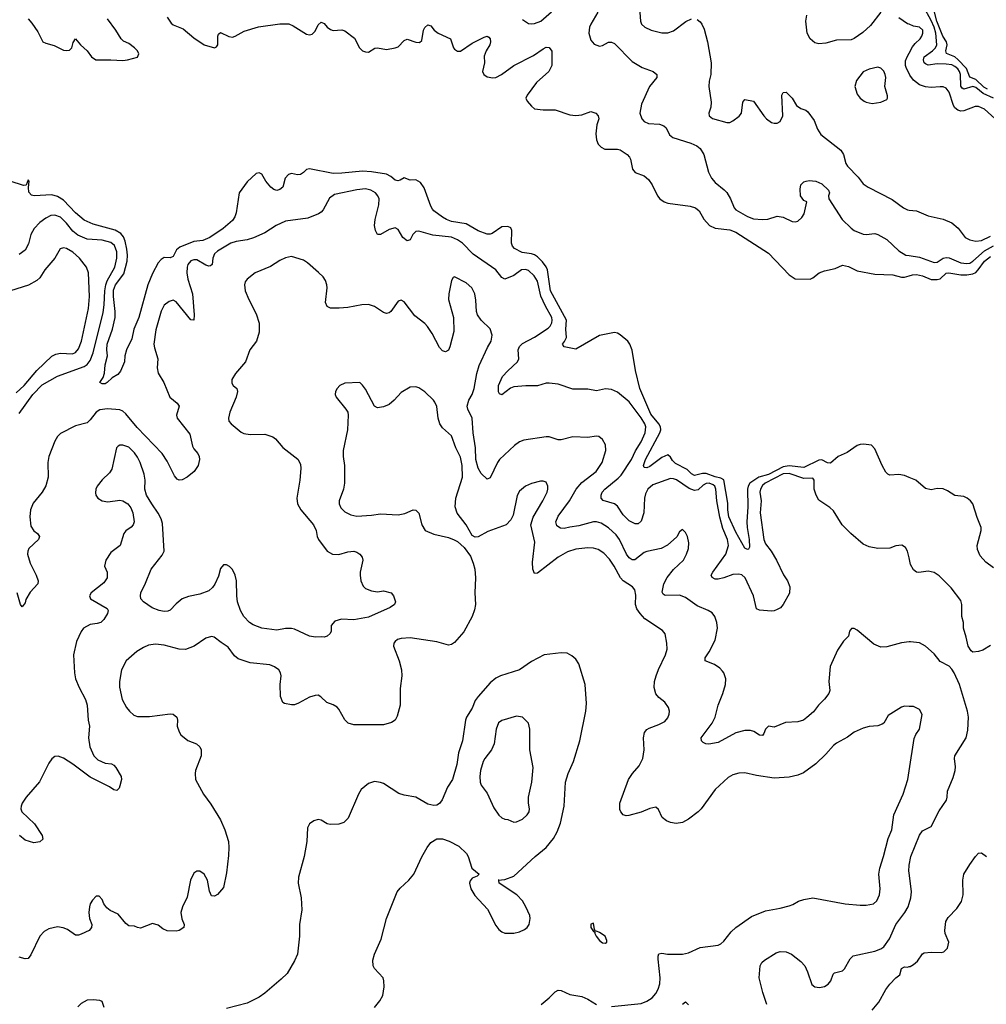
# Model space of a CAD drawing. Header units: inches. Extents: x 1771504 to 1971212, y 471788 to 643615.
# Tile 560 of 587: x 1903994 to 1910522, y 561391 to 568040. Entities that reach past the tile are written whole.
import ezdxf

# ---------------------------------------------------------------- set-up
doc = ezdxf.new("R2010")
doc.units = ezdxf.units.IN
doc.header["$MEASUREMENT"] = 0
doc.layers.add('B9506', color=7, linetype='Continuous')
doc.layers.add('B9516', color=7, linetype='Continuous')

msp = doc.modelspace()

# ---------------------------------------------------------------- linework, layer by layer
at = {"layer": 'B9506', "color": 5}
for points, elevation in [([(1908177, 568150), (1908185.5, 568030), (1908194, 568010), (1908216, 567990), (1908258, 567970), (1908330, 567950.5), (1908350, 567950.4), (1908370, 567950.5), (1908410, 567964.4), (1908492.3, 568027.7), (1908530, 568044.9)], 360), ([(1904990, 568057.1), (1905017.1, 568017.1), (1905030, 568006.3), (1905097.4, 567977.4), (1905170, 567916.9), (1905240.3, 567870), (1905309.8, 567850.2), (1905323.3, 567856.7), (1905332.1, 567870), (1905331.2, 567930), (1905337.5, 567942.5), (1905350, 567953.1), (1905405.8, 567925.8), (1905430, 567922.8), (1905450, 567928.1), (1905510, 567962.3), (1905607.1, 567992.9), (1905750, 568013.3), (1905811.4, 568011.4), (1905839.6, 567999.6), (1905930, 567943.5), (1905950, 567939), (1905970, 567942), (1905990, 567962), (1906010, 568005.7), (1906030, 568023.6), (1906050, 568014), (1906070.6, 567990.6), (1906093.4, 567973.4), (1906110, 567968.3), (1906170, 567972.8), (1906190, 567965), (1906255.5, 567915.5), (1906289.4, 567849.4), (1906310, 567830.2), (1906330, 567822.7), (1906350, 567822), (1906392.1, 567847.9), (1906410, 567850.2), (1906470, 567837.8), (1906530.6, 567849.4), (1906550, 567857.7), (1906590, 567900.2), (1906610, 567908.3), (1906670, 567887.5), (1906693.8, 567886.2), (1906710, 567900.7), (1906721.4, 567970), (1906730, 567987.2), (1906750, 568006), (1906770, 567999.5), (1906792.8, 567970), (1906819.5, 567950), (1906902.3, 567910), (1906923.5, 567850), (1906930, 567840.2), (1906950, 567826.8), (1906970, 567827.7), (1907050, 567881.3), (1907130, 567922.4), (1907150, 567928.8), (1907162.9, 567922.9), (1907171.1, 567911.1), (1907173.8, 567890), (1907169.1, 567870), (1907144.5, 567830), (1907130, 567793.2), (1907132, 567750), (1907119.1, 567690), (1907127.5, 567670), (1907150, 567654), (1907190, 567646.7), (1907210, 567650.2), (1907248, 567670), (1907330, 567731), (1907462.7, 567797.3), (1907530, 567843.7), (1907550, 567854.4), (1907570, 567853.4), (1907588.5, 567828.5), (1907586.5, 567730), (1907567.6, 567690), (1907483.8, 567616.2), (1907421.3, 567530), (1907412.7, 567510), (1907421.3, 567490), (1907450, 567456.4), (1907470, 567438.4), (1907530, 567430.5), (1907610, 567430.4), (1907710, 567398), (1907750, 567392.7), (1907790, 567398.7), (1907850, 567419.8), (1907883.6, 567410), (1907900.6, 567390), (1907904.2, 567370), (1907892.3, 567330), (1907885.8, 567270), (1907888.3, 567228.3), (1907900.2, 567200.2), (1907920.2, 567180.2), (1907946.3, 567166.3), (1908030, 567166.2), (1908050, 567161.2), (1908095.8, 567130), (1908112.8, 567112.8), (1908118.8, 567098.8), (1908131.8, 567030), (1908150, 567008.9), (1908210, 566984.9), (1908240.2, 566960.2), (1908265.4, 566925.4), (1908302, 566850), (1908316.9, 566830), (1908345.7, 566810), (1908370, 566800.2), (1908522, 566782), (1908557.6, 566770), (1908581.8, 566750), (1908613.4, 566693.4), (1908653.1, 566650), (1908690, 566632.6), (1908790, 566622.1), (1908830, 566605), (1909050, 566462.8), (1909190, 566316.4), (1909230, 566290.5), (1909331.1, 566288.9), (1909350, 566296.4), (1909393.2, 566330), (1909430, 566343.7), (1909501.1, 566358.9), (1909550, 566383.1), (1909590, 566374.6), (1909650, 566344.9), (1909770, 566322.6), (1909890, 566316.2), (1909950, 566302.1), (1909970, 566302), (1910000, 566310)], 320), ([(1907390, 568040.9), (1907430, 568014.7), (1907450, 568012.2), (1907470, 568014.3), (1907512.9, 568030), (1907585.7, 568094.3)], 340), ([(1907898.3, 568090), (1907850.5, 568010.5), (1907842.9, 567990), (1907837.2, 567950), (1907850, 567902), (1907874.4, 567874.4), (1907910, 567862), (1907930, 567867), (1907970, 567887.7), (1907990, 567888), (1908010, 567879.6), (1908130, 567757.3), (1908197.4, 567717.4), (1908273, 567690), (1908296.4, 567670), (1908297.6, 567650), (1908246.5, 567590), (1908192.2, 567470), (1908181.6, 567410), (1908195.5, 567370), (1908211.8, 567351.8), (1908239.6, 567339.6), (1908313.8, 567333.8), (1908343.6, 567323.6), (1908359.3, 567310), (1908383, 567263), (1908404.7, 567244.7), (1908526.1, 567206.1), (1908567.3, 567187.3), (1908590, 567170.3), (1908614.3, 567130), (1908646.3, 567010), (1908666.5, 566970), (1908690, 566940.9), (1908752, 566892), (1908770, 566872.4), (1908794.6, 566830), (1908818, 566770), (1908830, 566755.8), (1908910, 566710.2), (1908950, 566695), (1909009.8, 566690.2), (1909046.2, 566693.8), (1909110, 566714), (1909150, 566705.7), (1909210, 566678), (1909230, 566674.9), (1909250, 566680.4), (1909275.8, 566704.2), (1909291.1, 566728.9), (1909309.3, 566809.3), (1909290, 566819.5), (1909267.8, 566850), (1909264.4, 566895.6), (1909270, 566924.7), (1909290, 566944.7), (1909306, 566950), (1909326.3, 566953.7), (1909370, 566950.3), (1909410, 566931.7), (1909455.8, 566890), (1909463, 566870), (1909457.1, 566850), (1909459.3, 566830), (1909548.3, 566690), (1909610, 566631.4), (1909630, 566616.9), (1909690, 566591.8), (1909710, 566588.8), (1909770, 566596.9), (1909790, 566590.3), (1909850, 566556.5), (1909930, 566478.6), (1909978, 566450), (1910000, 566446.7)], 340), ([(1909808.7, 568090), (1909739.1, 568000.9), (1909686.8, 567953.2), (1909630, 567912.9), (1909610, 567903.9), (1909510, 567901.5), (1909437.3, 567882.7), (1909390, 567876.2), (1909363.6, 567883.6), (1909332.8, 567910), (1909312.7, 567950), (1909302.5, 568030), (1909309.2, 568070)], 360), ([(1910000, 568009.1), (1909990, 568012.9), (1909932.1, 568052.1)], 360), ([(1904050, 568044.9), (1904075.8, 568015.8), (1904117.4, 567957.4), (1904150, 567891.8), (1904170, 567880.9), (1904226.1, 567866.1), (1904290, 567833.4), (1904310, 567831.1), (1904330, 567835.2), (1904345.7, 567850), (1904354.5, 567885.5), (1904370, 567910.8), (1904404.9, 567870), (1904449.5, 567829.5), (1904477.8, 567790), (1904508.2, 567770), (1904610.2, 567770.2), (1904690, 567764.6), (1904722, 567770), (1904790, 567788.2), (1904797.8, 567810), (1904789.7, 567830), (1904770, 567849.7), (1904730, 567880.5), (1904695.3, 567895.3), (1904679.3, 567910), (1904643.7, 567970), (1904586, 568046)], 320), ([(1908570, 568041.3), (1908590, 568026), (1908600.3, 568010), (1908615.4, 567975.4), (1908637.8, 567890), (1908663.1, 567750), (1908662, 567670), (1908650, 567626), (1908646.8, 567590), (1908663.8, 567483.8), (1908660.4, 567450), (1908648, 567410), (1908650.8, 567390), (1908672.4, 567372.4), (1908770, 567346.4), (1908790, 567346), (1908810, 567356.3), (1908852.1, 567387.9), (1908869, 567410), (1908876.4, 567483.6), (1908890, 567502), (1908950, 567491), (1909018.4, 567390), (1909037.1, 567370), (1909070, 567347), (1909090, 567341.3), (1909110, 567342.4), (1909130, 567353), (1909148.3, 567390), (1909141.1, 567530), (1909150, 567547.7), (1909170, 567551.7), (1909211.1, 567510), (1909240.3, 567460.3), (1909270, 567441.5), (1909302, 567430), (1909317.3, 567417.3), (1909359.4, 567359.4), (1909381.3, 567301.3), (1909405.1, 567265.1), (1909538.9, 567158.9), (1909558, 567130), (1909573.8, 567070), (1909584, 567050), (1909656, 566976), (1909690, 566932.4), (1909724, 566910), (1909886.4, 566826.4), (1909962.8, 566770), (1909990, 566755.5), (1910000, 566754.6)], 360), ([(1910000, 567676.2), (1909982.6, 567710), (1909976.8, 567730), (1909977.1, 567762.9), (1909987, 567790), (1910000, 567814.1)], 360), ([(1910000, 564949.6), (1909970, 564962.6), (1909930, 564969.7), (1909870, 564964.7), (1909857.2, 564970), (1909844, 564984), (1909817.6, 565030), (1909770, 565142.7), (1909746.3, 565166.3), (1909693.1, 565173.1), (1909670, 565171.4), (1909650, 565164), (1909582.4, 565117.6), (1909521.5, 565090), (1909470, 565045.9), (1909450, 565048.7), (1909410, 565067.2), (1909390, 565066.5), (1909290, 565017.1), (1909190, 565026.7), (1909150, 565020.8), (1909051.3, 564968.7), (1908986.6, 564950), (1908924, 564910), (1908912.6, 564890), (1908908.3, 564870), (1908911.2, 564750), (1908903.7, 564650), (1908906.2, 564610), (1908920.9, 564530), (1908922.8, 564477.3), (1908915.9, 564464.1), (1908910, 564462.3), (1908890, 564471.9), (1908830, 564580.5), (1908783.5, 564683.5), (1908776.1, 564730), (1908775.1, 564775.1), (1908750, 564933.2), (1908730, 564944.4), (1908690, 564952.4), (1908630, 564974.9), (1908604.9, 564975.1), (1908550, 564961.2), (1908530, 564974.1), (1908501.9, 565001.9), (1908422.9, 565042.9), (1908403.1, 565063.1), (1908390, 565085), (1908370, 565102.1), (1908330, 565084), (1908250, 565022.2), (1908230, 565013.3), (1908210, 565016), (1908207.5, 565030), (1908221.2, 565070), (1908317.8, 565250), (1908324.7, 565270), (1908321.6, 565290), (1908309.9, 565310), (1908256.2, 565376.2), (1908181.6, 565550), (1908151.7, 565671.6), (1908130, 565809.4), (1908115, 565850), (1908101.7, 565870), (1908050, 565911.5), (1908030, 565923.6), (1908010, 565927.6), (1907910, 565907.8), (1907750, 565815.6), (1907671.5, 565831.5), (1907659.6, 565850), (1907673.7, 565866.3), (1907686.6, 565893.4), (1907682.5, 565950), (1907685.5, 566010), (1907577.7, 566210), (1907558.5, 566350), (1907550, 566370.8), (1907524.9, 566404.9), (1907490, 566438.9), (1907470, 566451.4), (1907450, 566458.3), (1907387, 566467), (1907334.5, 566494.5), (1907321.4, 566510), (1907315.8, 566530), (1907317.2, 566617.3), (1907310, 566634), (1907290, 566644.2), (1907250, 566641.3), (1907183.6, 566596.4), (1907170, 566591.1), (1907150, 566592.1), (1907090, 566613.6), (1907010, 566660.6), (1906910, 566678), (1906877, 566690), (1906850, 566707.1), (1906789.8, 566749.8), (1906781.1, 566761.1), (1906770, 566781.2), (1906725.6, 566905.6), (1906700.5, 566940.5), (1906670, 566959.5), (1906630, 566957), (1906590, 566972), (1906564.4, 566955.6), (1906548.4, 566951.6), (1906530, 566955.4), (1906500.2, 566980.2), (1906470, 566997.4), (1906370, 567013.5), (1906310, 567016.6), (1906170, 567002.8), (1906110, 567002), (1905950, 567032.9), (1905930, 567028.7), (1905910, 567007.3), (1905890, 566995.8), (1905870, 566993.3), (1905830, 567001.8), (1905810, 566994.2), (1905787.6, 566970), (1905771.8, 566908.2), (1905750, 566892.7), (1905730, 566887.3), (1905710, 566892.7), (1905690, 566909.3), (1905657, 566950), (1905630, 566997.2), (1905610, 567006), (1905590, 567000.9), (1905530, 566944.5), (1905475.8, 566870), (1905455.3, 566735.3), (1905447.2, 566710), (1905430, 566683.6), (1905367, 566630), (1905277, 566570), (1905230, 566548.7), (1905170, 566541.3), (1905075.3, 566504.7), (1905053.2, 566486.8), (1905030, 566441.6), (1905010, 566432.4), (1904970, 566433.3), (1904950, 566421.8), (1904930, 566397.2), (1904890, 566325.6), (1904858.2, 566250), (1904797.3, 566030), (1904765.2, 565950), (1904750, 565885.2), (1904714.9, 565810), (1904704.9, 565770), (1904701.3, 565730), (1904674, 565666), (1904656.1, 565643.9), (1904618.5, 565621.5), (1904584.7, 565590), (1904570, 565581.2), (1904550, 565581.2), (1904535.3, 565590), (1904556.9, 565623.1), (1904566.2, 565653.8), (1904571.1, 565710), (1904585.7, 565770), (1904581.5, 565810), (1904584.1, 565850), (1904620.2, 565950), (1904638.4, 566030), (1904638.2, 566070), (1904626.8, 566170), (1904627.3, 566212.7), (1904640.9, 566250), (1904696.9, 566323.1), (1904719.9, 566410), (1904722.3, 566450), (1904717.5, 566490), (1904705.2, 566545.2), (1904693.7, 566573.7), (1904676, 566596), (1904638.8, 566618.8), (1904490, 566659.6), (1904430, 566686.8), (1904370, 566734.9), (1904290, 566821.1), (1904250, 566846.6), (1904210, 566857.3), (1904091.7, 566851.7), (1904074.5, 566854.5), (1904055.5, 566875.5), (1904053.2, 566906.8), (1904058, 566950), (1904050, 566958), (1904036.9, 566923.1), (1904018.8, 566921.2), (1903929, 566950)], 320), ([(1910000, 564405.1), (1909989.6, 564450), (1909975.2, 564475.2), (1909951.4, 564491.4), (1909910, 564487.3), (1909870, 564472), (1909790, 564469.6), (1909730, 564479.5), (1909690, 564499.3), (1909606.6, 564570), (1909547.9, 564627.9), (1909490, 564722.7), (1909465.4, 564745.4), (1909390, 564796), (1909371.8, 564830), (1909359.5, 564870), (1909359.6, 564930), (1909350, 564943.7), (1909290, 564941), (1909190, 564974.7), (1909150, 564974.1), (1909027.3, 564910), (1909010, 564893.5), (1908996.6, 564870), (1908991.8, 564850), (1909000.9, 564790), (1908995.1, 564710), (1909018.9, 564530), (1909030, 564501.3), (1909068.9, 564450), (1909104.9, 564390), (1909151.3, 564291.3), (1909178, 564250), (1909195.6, 564210), (1909191.8, 564168.2), (1909150.9, 564090), (1909130.8, 564069.2), (1909110, 564057.2), (1909090, 564047.9), (1909070, 564045.2), (1908990, 564053.6), (1908970, 564062.7), (1908949.8, 564150), (1908893.1, 564270), (1908870.6, 564290.6), (1908850, 564296.5), (1908810, 564294.6), (1908750.1, 564269.9), (1908710, 564261.8), (1908690, 564262.4), (1908670, 564273.2), (1908664, 564290), (1908674.2, 564310), (1908761.7, 564430), (1908780.2, 564490), (1908773.7, 564530), (1908743.2, 564603.2), (1908721.1, 564681.1), (1908701.5, 564790), (1908695.8, 564870), (1908689, 564890), (1908678, 564898), (1908650, 564909.3), (1908630, 564908), (1908610, 564896.5), (1908574.9, 564865.1), (1908550, 564860.4), (1908514.3, 564874.3), (1908430, 564933.1), (1908410, 564940.4), (1908390, 564941), (1908270, 564899.3), (1908235.8, 564870), (1908221.2, 564838.8), (1908212.9, 564810), (1908208.3, 564710), (1908190, 564653.2), (1908170, 564635.6), (1908150, 564636.3), (1908110, 564656), (1908070, 564696.4), (1908030, 564754), (1908011.2, 564771.2), (1907934, 564794), (1907920.5, 564810), (1907920.4, 564830), (1907928.5, 564850), (1907946, 564870), (1908036.6, 564943.4), (1908056, 564964), (1908125.6, 565070), (1908152.4, 565127.6), (1908191.6, 565190), (1908217.5, 565250), (1908222.1, 565290), (1908214.5, 565310), (1908190, 565350.8), (1908110, 565460.3), (1908030, 565523.9), (1907990, 565542), (1907950, 565548.3), (1907890, 565534.7), (1907830, 565544.7), (1907730, 565545.1), (1907630, 565579.7), (1907570, 565585.1), (1907550, 565584.8), (1907490, 565567.2), (1907411.8, 565568.2), (1907330, 565559.8), (1907307.7, 565552.3), (1907250, 565506.6), (1907233.8, 565513.8), (1907226.4, 565526.4), (1907227.7, 565570), (1907253.5, 565630), (1907289.7, 565670), (1907355.1, 565730), (1907364.4, 565750), (1907360.3, 565810), (1907370, 565833.1), (1907390, 565853.2), (1907470, 565896.2), (1907562.5, 565957.5), (1907575.8, 565970), (1907587.7, 565992.3), (1907590.6, 566010), (1907586.8, 566030), (1907544.5, 566104.5), (1907513.3, 566173.3), (1907490, 566274), (1907469, 566310), (1907430, 566345.4), (1907410, 566352.8), (1907382.4, 566350), (1907330, 566312.3), (1907270, 566287.6), (1907250, 566298.9), (1907209.9, 566349.9), (1907056.2, 566456.2), (1906984.6, 566530), (1906950, 566553.7), (1906910, 566570.9), (1906784.1, 566584.1), (1906690, 566613.2), (1906670, 566609), (1906659.3, 566600.7), (1906648.4, 566590), (1906630, 566553.6), (1906610, 566547.1), (1906582, 566570), (1906550, 566623.6), (1906530, 566634.3), (1906490, 566622.7), (1906430, 566589.6), (1906410, 566589.6), (1906395.6, 566615.6), (1906390.9, 566650.9), (1906393.5, 566690), (1906418.5, 566790), (1906420.4, 566830), (1906412.6, 566850), (1906396.9, 566870), (1906364.5, 566890), (1906330, 566897), (1906270, 566890.6), (1906120.7, 566859.3), (1906085.3, 566834.7), (1906044.3, 566755.7), (1906030, 566739.7), (1906011.3, 566728.7), (1905939.4, 566700.6), (1905790, 566679.9), (1905726.9, 566650), (1905650, 566601.7), (1905572.4, 566567.6), (1905530, 566554.6), (1905456.7, 566543.3), (1905419.5, 566530), (1905330, 566478), (1905310, 566459.8), (1905298.5, 566430), (1905293.1, 566386.9), (1905282.6, 566377.4), (1905270, 566375.8), (1905250, 566383.4), (1905190, 566417.5), (1905170, 566418.7), (1905150, 566412.5), (1905130, 566387.6), (1905124.8, 566370), (1905123.1, 566330), (1905128.7, 566288.7), (1905161.5, 566190), (1905172.7, 566047.3), (1905170.8, 566010), (1905150, 566014), (1905050, 566135.6), (1905030, 566145.1), (1905002.5, 566137.5), (1904970, 566112), (1904948.3, 566071.7), (1904913.6, 565946.4), (1904900.5, 565850), (1904903.7, 565823.7), (1904926.8, 565750), (1904921.3, 565690), (1904930, 565654), (1904967.9, 565590), (1905008.8, 565490), (1905058, 565450), (1905070.3, 565430.3), (1905053.7, 565370), (1905058, 565350), (1905141.8, 565241.8), (1905160, 565160), (1905170, 565141.6), (1905197.6, 565110), (1905205.7, 565090), (1905207.6, 565070), (1905199.6, 565030), (1905171.8, 564990), (1905125, 564950), (1905090, 564932.3), (1905070, 564930.6), (1905056.9, 564936.9), (1905038.7, 564958.7), (1904990, 565059.2), (1904955.4, 565110), (1904786, 565286), (1904710, 565377.6), (1904690, 565396.2), (1904670, 565406), (1904587.7, 565412.3), (1904535, 565405), (1904510.1, 565389.9), (1904470, 565336.9), (1904450, 565318.3), (1904370, 565298.5), (1904270, 565245.4), (1904250, 565225.1), (1904230, 565193.6), (1904189.5, 565090.5), (1904184, 565050), (1904185.8, 564950), (1904170, 564891.8), (1904144.7, 564850), (1904085.6, 564774.4), (1904066.2, 564730), (1904062.4, 564682.4), (1904070, 564620.7), (1904089.3, 564589.3), (1904113.4, 564570), (1904128.2, 564550), (1904120.4, 564530), (1904055.6, 564470), (1904047.9, 564450), (1904047.1, 564430), (1904063.5, 564370), (1904105.3, 564290), (1904119.5, 564250), (1904115.3, 564230), (1904065.3, 564174.8), (1904036.2, 564123.8), (1904030, 564102), (1904010, 564075.3), (1903999, 564090), (1903977.6, 564170)], 340), ([(1903990, 565379.7), (1904082.3, 565510), (1904145.6, 565574.4), (1904250, 565633.1), (1904430, 565698.7), (1904450, 565712.4), (1904470, 565738.2), (1904490.6, 565789.4), (1904556.7, 566063.3), (1904565.1, 566114.9), (1904569.3, 566210), (1904575.7, 566250), (1904584.4, 566275.6), (1904635.5, 566370), (1904650.7, 566430), (1904650, 566473.3), (1904634.2, 566514.2), (1904610, 566534.9), (1904550, 566550.9), (1904450, 566558.1), (1904385.5, 566585.5), (1904352.2, 566612.2), (1904310, 566667), (1904270, 566706.1), (1904230, 566720.6), (1904203.2, 566716.8), (1904170, 566700.7), (1904129.1, 566670), (1904091.3, 566630), (1904069.2, 566590), (1904052.6, 566527.4), (1904030, 566484.2), (1903990, 566454.3)], 340), ([(1903970, 565520.4), (1904025, 565570), (1904110, 565671.2), (1904210, 565768.4), (1904238.1, 565781.9), (1904270, 565788.8), (1904350, 565784.2), (1904370, 565792.6), (1904390, 565817), (1904411.2, 565870), (1904459.3, 566090), (1904465.1, 566170), (1904458.9, 566330), (1904445.1, 566370), (1904398.4, 566430), (1904351.8, 566470), (1904310, 566494), (1904290, 566499.6), (1904266.4, 566493.6), (1904230.3, 566430), (1904164, 566350), (1904130, 566297.6), (1904110, 566278), (1904053.1, 566246.9), (1903931, 566210)], 360), ([(1910000, 563838.2), (1909950, 563831.5), (1909850, 563804.7), (1909810, 563802.6), (1909763.1, 563823.1), (1909650, 563918), (1909630, 563929), (1909611.3, 563928.7), (1909598, 563910), (1909590, 563878), (1909557.3, 563842.7), (1909517.5, 563782.5), (1909466.9, 563673.1), (1909458, 563570), (1909464, 563510), (1909457.4, 563490), (1909430, 563451.8), (1909389.2, 563410.8), (1909354.2, 563365.8), (1909310, 563327), (1909286.8, 563310), (1909250, 563297.6), (1909165.8, 563294.2), (1909090, 563262.7), (1909050, 563269.3), (1909030.4, 563249.6), (1909019.9, 563220.1), (1909010, 563206), (1908990, 563209.6), (1908952.6, 563232.6), (1908930, 563241), (1908890, 563241), (1908830, 563223.9), (1908710, 563159.1), (1908647.9, 563147.9), (1908628, 563150), (1908610, 563159), (1908599, 563170), (1908596, 563190), (1908669.7, 563290), (1908691.1, 563330), (1908711.3, 563410), (1908743, 563490), (1908760.7, 563550), (1908762, 563590), (1908750, 563628.7), (1908741.2, 563641.2), (1908721.2, 563661.2), (1908685.6, 563685.6), (1908622.7, 563710), (1908622.9, 563730), (1908650, 563770.6), (1908691.2, 563850), (1908706, 563930), (1908702.4, 563970), (1908687.6, 564010), (1908670, 564033.6), (1908643.7, 564050), (1908570, 564082.2), (1908490, 564137.4), (1908450, 564154.4), (1908352.1, 564152.1), (1908340.3, 564160.3), (1908333.7, 564173.7), (1908345, 564230), (1908366.1, 564273.9), (1908410, 564327.4), (1908476.2, 564390), (1908496.2, 564430), (1908509.5, 564470), (1908511.7, 564508.3), (1908502.7, 564550), (1908490, 564578), (1908470, 564598), (1908450, 564582), (1908432.5, 564547.5), (1908369.2, 564490.8), (1908326.8, 564470), (1908230, 564449.8), (1908210, 564441.8), (1908147.6, 564392.4), (1908130, 564393.3), (1908110, 564406.6), (1908092.4, 564430), (1908044.9, 564530), (1908022.4, 564562.4), (1907970, 564607.8), (1907919.9, 564639.9), (1907890, 564649), (1907868.9, 564648.9), (1907770, 564621.5), (1907710, 564614.2), (1907670, 564603.5), (1907645.9, 564605.9), (1907622, 564622), (1907614, 564650), (1907630, 564688.5), (1907706.2, 564790), (1907752.8, 564870), (1907790, 564913.7), (1907887.2, 564990), (1907928.5, 565050), (1907951.5, 565130), (1907949.6, 565169.6), (1907930, 565205.2), (1907904.5, 565224.5), (1907886.8, 565226.8), (1907830, 565217.7), (1907730, 565223.1), (1907650, 565203.1), (1907630, 565202), (1907570, 565222.2), (1907550, 565223.7), (1907398.6, 565201.5), (1907370, 565189.6), (1907334.5, 565165.5), (1907234, 565070), (1907220.3, 565050), (1907170, 564945.2), (1907150, 564937.2), (1907110, 564975.1), (1907090, 565012.7), (1907074, 565070), (1907071.3, 565150), (1907056.5, 565250), (1907049.2, 565349.2), (1907019.3, 565410), (1907015.5, 565430), (1907027.1, 565470), (1907048.8, 565510), (1907063.5, 565550), (1907080.3, 565650), (1907095.7, 565704.3), (1907153, 565827), (1907178, 565870), (1907185.6, 565910), (1907170, 565952), (1907110.7, 566010.7), (1907086.3, 566046.3), (1907078.5, 566070), (1907074.7, 566145.3), (1907067, 566190), (1907047.1, 566230), (1907010, 566262.3), (1906930, 566302.7), (1906921.6, 566298.4), (1906910, 566278), (1906892, 566188), (1906890.2, 566150), (1906924.2, 566030), (1906924.8, 565935.2), (1906898.7, 565830), (1906890, 565809.4), (1906870, 565797), (1906850, 565803.6), (1906830, 565825.6), (1906780.1, 565920.1), (1906748.9, 565968.9), (1906730, 565988.9), (1906661.3, 566041.3), (1906590, 566135.6), (1906570, 566147), (1906550, 566139.3), (1906500.7, 566070), (1906490, 566060.9), (1906470, 566057), (1906450, 566062), (1906390, 566104), (1906350, 566116.4), (1906305.1, 566114.9), (1906210, 566097.4), (1906151.8, 566091.8), (1906092.7, 566092.7), (1906070, 566104), (1906058, 566130), (1906069.7, 566230), (1906068.4, 566250), (1906058.9, 566278.9), (1906042.6, 566302.6), (1906012.8, 566332.8), (1905937.6, 566397.6), (1905910, 566416), (1905830, 566441.1), (1905788.1, 566431.9), (1905750, 566414), (1905686.6, 566373.4), (1905583, 566330), (1905530, 566287.3), (1905517, 566270), (1905511.7, 566250), (1905516.9, 566210), (1905540.3, 566150), (1905590, 566054.8), (1905610.3, 565990), (1905610.3, 565930), (1905592.7, 565870), (1905548.5, 565810), (1905518.4, 565730), (1905450.4, 565650), (1905425.5, 565610), (1905426, 565586), (1905436, 565570), (1905461, 565550), (1905464, 565530), (1905455.8, 565490), (1905413.7, 565390), (1905404.4, 565350), (1905406, 565330), (1905422, 565310), (1905490, 565254.9), (1905506.8, 565246.8), (1905550, 565239), (1905650, 565241.3), (1905704.2, 565224.2), (1905722.4, 565210), (1905770.3, 565150.3), (1905871.9, 565071.9), (1905890, 565038), (1905892.4, 565010), (1905885.3, 564930), (1905864.9, 564810), (1905870, 564771.3), (1905893.4, 564730), (1905978.7, 564630), (1905996.4, 564590), (1906003.8, 564550), (1906012.7, 564530), (1906070, 564450.6), (1906106, 564430), (1906150, 564428.7), (1906210, 564446.4), (1906250, 564450.5), (1906270, 564444), (1906291, 564430), (1906306.8, 564410), (1906310.5, 564390.5), (1906292.4, 564310), (1906292.4, 564290), (1906297.1, 564250), (1906314, 564214), (1906330, 564199.1), (1906370, 564182.8), (1906410, 564177.3), (1906450, 564182.8), (1906502, 564170), (1906518, 564150), (1906531.3, 564110), (1906524.7, 564090), (1906496, 564070), (1906350, 564005.7), (1906250, 563987.6), (1906168.1, 563991.9), (1906122, 563978), (1906098, 563950), (1906096.3, 563910), (1906090, 563895.3), (1906070, 563877.2), (1906050, 563869.3), (1906030, 563873.2), (1905990.7, 563869.3), (1905950, 563878), (1905850, 563925.2), (1905830, 563929.3), (1905790, 563929.4), (1905730, 563917), (1905628.1, 563931.9), (1905570, 563954), (1905546.6, 563970), (1905507.1, 564010), (1905484.8, 564050), (1905465.5, 564110), (1905459.8, 564150), (1905458.4, 564250), (1905448.9, 564288.9), (1905430, 564327.3), (1905410, 564347.6), (1905390, 564358.4), (1905370, 564359.5), (1905350, 564334), (1905337, 564283), (1905311.1, 564228.9), (1905295.4, 564204.6), (1905270, 564183.5), (1905210, 564161.5), (1905134.7, 564145.3), (1905091.9, 564128.1), (1905050, 564096), (1905010, 564052.7), (1904995.1, 564044.9), (1904970, 564043.5), (1904935.3, 564050), (1904888.9, 564068.9), (1904829.4, 564110), (1904812, 564130), (1904809.5, 564150), (1904812.3, 564170), (1904844.4, 564235.6), (1904881.6, 564330), (1904956.8, 564423.2), (1904969.7, 564450), (1904957.2, 564637.2), (1904949.5, 564669.5), (1904930, 564708.7), (1904885.2, 564770), (1904849.4, 564830), (1904839.5, 564870), (1904840.5, 564930), (1904835.1, 564970), (1904807.6, 565050), (1904790, 565085.6), (1904770, 565115.8), (1904730, 565152.8), (1904690, 565167), (1904670, 565166), (1904659.9, 565160.1), (1904648, 565150), (1904615.3, 565004.7), (1904599.9, 564980.1), (1904550, 564932.7), (1904518, 564890), (1904508.2, 564870), (1904504.7, 564844.7), (1904508, 564830), (1904522, 564810), (1904550.3, 564790.3), (1904590, 564783.7), (1904670, 564795.5), (1904690.5, 564790.5), (1904724.7, 564770), (1904744.5, 564744.5), (1904758.8, 564710), (1904767.3, 564650), (1904761, 564630), (1904747.5, 564612.5), (1904710.7, 564589.3), (1904696, 564570), (1904673.4, 564490), (1904610, 564442.7), (1904576.3, 564390), (1904566.8, 564350), (1904585.5, 564310), (1904585.5, 564270), (1904561.7, 564238.3), (1904476, 564170), (1904466, 564150), (1904472, 564130), (1904583.6, 564063.6), (1904592, 564050), (1904586, 564030), (1904562.8, 563990), (1904541, 563970), (1904518, 563962), (1904470, 563955.6), (1904425.5, 563930), (1904410, 563909.2), (1904378, 563842), (1904357.6, 563750), (1904363.1, 563630), (1904371.7, 563590), (1904395.3, 563530), (1904438.6, 563450), (1904450.2, 563410), (1904457, 563310), (1904464.9, 563270), (1904457.6, 563190), (1904467.2, 563130), (1904495.3, 563070), (1904522, 563042), (1904570, 563020.4), (1904614.6, 563014.6), (1904630, 563006.8), (1904644, 562990), (1904678.8, 562930), (1904681, 562910), (1904670, 562866), (1904664.7, 562850), (1904650, 562835.3), (1904630, 562839), (1904600.5, 562860.5), (1904470, 562924.8), (1904352.9, 563012.9), (1904290, 563054), (1904252.8, 563067.2), (1904230, 563064.5), (1904210.3, 563049.7), (1904190, 563019.3), (1904126.8, 562893.2), (1904036.4, 562790), (1904010.4, 562750), (1904003.1, 562730), (1904001.6, 562710), (1904008.2, 562690), (1904092.7, 562610), (1904144.7, 562530), (1904150, 562506), (1904130, 562488), (1904090, 562482), (1904030, 562499), (1903991.7, 562531.7)], 360), ([(1910000, 563403.2), (1909970, 563405.2), (1909950, 563397.2), (1909859.5, 563340.5), (1909830.7, 563290), (1909818, 563282), (1909790, 563272), (1909730, 563267), (1909690, 563256.2), (1909630, 563229.5), (1909584.4, 563195.6), (1909510, 563154), (1909490, 563139.5), (1909439.1, 563080.9), (1909370, 563014.3), (1909286.4, 562953.6), (1909250, 562937.3), (1909190, 562924.2), (1909090, 562918.5), (1908970, 562935.8), (1908890, 562953), (1908850, 562951.3), (1908810, 562941.3), (1908778.3, 562921.7), (1908690, 562840.7), (1908596.1, 562710), (1908576.9, 562690), (1908510, 562641.6), (1908470, 562619.5), (1908427.9, 562612.1), (1908390, 562617.6), (1908361.2, 562630), (1908332.9, 562652.9), (1908307, 562707), (1908290, 562721.2), (1908250, 562714), (1908190, 562689.6), (1908106.8, 562666.8), (1908090, 562663.7), (1908069.5, 562669.5), (1908052.7, 562690), (1908046, 562706), (1908045.7, 562750), (1908106, 562910), (1908132.2, 562950), (1908178.2, 563001.8), (1908201.6, 563050), (1908210.6, 563110), (1908205.7, 563190), (1908214.1, 563225.9), (1908230, 563246.3), (1908244.8, 563255.2), (1908310, 563279.6), (1908350, 563301.3), (1908370, 563324.9), (1908379.7, 563350), (1908381.3, 563370), (1908376, 563396), (1908350, 563432), (1908310, 563463), (1908290, 563487.3), (1908279.7, 563530), (1908281.8, 563570), (1908291.8, 563610), (1908307.8, 563652.2), (1908355.8, 563750), (1908366.6, 563790), (1908364.7, 563830), (1908352.2, 563892.3), (1908335, 563915.1), (1908214.9, 563994.9), (1908183.1, 564030), (1908162.1, 564062.1), (1908153.7, 564090), (1908154.2, 564154.2), (1908147.2, 564190), (1908131.3, 564210), (1908070, 564249.8), (1908050.8, 564270), (1908007.5, 564350), (1907976.7, 564396.7), (1907938, 564438), (1907901.4, 564461.4), (1907870, 564471.3), (1907830, 564472.5), (1907750, 564463.9), (1907692.7, 564447.3), (1907630.3, 564410), (1907490, 564302.4), (1907470, 564300.9), (1907459.1, 564330), (1907455.9, 564375.9), (1907471.7, 564511.7), (1907446.2, 564630), (1907460.4, 564679.6), (1907526.4, 564790), (1907555.4, 564850), (1907560.5, 564870), (1907559.6, 564890), (1907550, 564917.2), (1907530, 564924.5), (1907510, 564922.9), (1907450, 564907.4), (1907410, 564890.8), (1907370, 564855.3), (1907353.7, 564826.3), (1907326.3, 564693.7), (1907310, 564663.6), (1907279.3, 564630), (1907155, 564585), (1907090, 564547.6), (1907070, 564545.1), (1907050, 564558), (1907008.2, 564630), (1906947.3, 564707.3), (1906933.7, 564750), (1906939.4, 564810), (1906984.6, 564950), (1906981.5, 565030), (1906970, 565085.1), (1906939.4, 565150), (1906910, 565229.6), (1906850, 565284.2), (1906831.1, 565310), (1906818.9, 565350), (1906810, 565428), (1906797.2, 565457.2), (1906789.2, 565470), (1906730, 565526), (1906690, 565553.2), (1906670, 565561.2), (1906630, 565559.3), (1906570, 565522.7), (1906522, 565470), (1906490, 565442), (1906450, 565425.6), (1906410, 565419.5), (1906389.4, 565430), (1906330, 565545.2), (1906310, 565573.2), (1906290, 565589.2), (1906190, 565586), (1906156, 565570), (1906137.3, 565550), (1906127.3, 565530), (1906124, 565510), (1906130.6, 565490), (1906197.1, 565410), (1906210.4, 565390), (1906212.2, 565370), (1906206.9, 565270), (1906178.5, 565130), (1906178.5, 565090), (1906186.5, 565030), (1906186.9, 564910), (1906179.7, 564870), (1906151, 564790), (1906151, 564770), (1906163.5, 564743.5), (1906190, 564716.9), (1906230, 564697.2), (1906270, 564688.3), (1906370, 564694.2), (1906430, 564703.9), (1906550, 564696.5), (1906594.3, 564705.7), (1906650, 564730.4), (1906670, 564727.7), (1906688.5, 564708.5), (1906710.4, 564630), (1906731.7, 564591.7), (1906790, 564565.3), (1906890, 564543), (1906928.5, 564528.5), (1906950, 564516.3), (1906996, 564476), (1907037.6, 564417.6), (1907056.9, 564370), (1907066.5, 564330), (1907071.4, 564270), (1907067.2, 564170), (1907071.1, 564090), (1907065.1, 564054.9), (1907049.3, 564010.7), (1906993.3, 563906.7), (1906930, 563835.4), (1906910, 563821.7), (1906890, 563816), (1906810, 563837.8), (1906630, 563866.2), (1906570, 563861.7), (1906546.3, 563853.7), (1906530, 563842), (1906520.4, 563830), (1906517.6, 563810), (1906556.9, 563710), (1906571.7, 563650), (1906574.6, 563610), (1906563.6, 563523.6), (1906562.6, 563410), (1906542.9, 563337.1), (1906530, 563309.3), (1906505.1, 563294.9), (1906450, 563278.4), (1906250, 563278), (1906212.3, 563290), (1906190, 563311.6), (1906150, 563383.7), (1906137, 563397), (1906110, 563414), (1906068.1, 563428.1), (1906027.5, 563467.5), (1906010, 563478), (1905990, 563477), (1905950, 563465.1), (1905876.5, 563423.5), (1905850, 563413.7), (1905830, 563412.6), (1905782.2, 563422.3), (1905769.8, 563429.8), (1905755.9, 563470), (1905753.3, 563550), (1905759.8, 563610), (1905756, 563630), (1905743, 563650), (1905715.6, 563670), (1905682.4, 563682.4), (1905550, 563697.6), (1905470, 563725), (1905444.9, 563744.9), (1905402.7, 563802.7), (1905353.4, 563833.4), (1905308, 563870), (1905290, 563875.1), (1905250, 563864.5), (1905171.1, 563808.9), (1905113.4, 563786.6), (1905071.2, 563788.8), (1904970, 563817.1), (1904910, 563823.8), (1904864.5, 563815.6), (1904830, 563801.5), (1904785.5, 563774.5), (1904712.4, 563710), (1904681.7, 563650), (1904668.9, 563570), (1904667.3, 563532.7), (1904686.5, 563450), (1904715.9, 563395.9), (1904735.8, 563370), (1904764.6, 563344.6), (1904790, 563334.6), (1904870, 563333.8), (1905010, 563353.4), (1905031.3, 563350), (1905054.8, 563330), (1905059.1, 563310), (1905058, 563270), (1905070.4, 563230), (1905083, 563210), (1905130, 563172.4), (1905188.9, 563148.9), (1905210.4, 563130), (1905219.5, 563110), (1905219.5, 563070), (1905182, 562970), (1905178, 562950), (1905181.7, 562910), (1905234, 562810), (1905283.5, 562743.5), (1905350, 562637.1), (1905378.6, 562570), (1905403.6, 562490), (1905407.1, 562450), (1905404.4, 562395.6), (1905390, 562278), (1905370, 562179), (1905330, 562133.2), (1905310, 562121.2), (1905290, 562124), (1905275.3, 562155.3), (1905262, 562230), (1905239.7, 562270), (1905210, 562289.7), (1905190, 562289.7), (1905170, 562275.6), (1905147.4, 562230), (1905124.8, 562115.2), (1905094, 562050), (1905083.1, 562010), (1905088.1, 561968.1), (1905104.7, 561930), (1905102, 561910), (1905070.7, 561889.3), (1905050, 561884), (1904990, 561886), (1904961.2, 561901.2), (1904930, 561926), (1904890, 561937), (1904810, 561906), (1904789.4, 561909.4), (1904770, 561919), (1904730, 561921.2), (1904710, 561937.2), (1904659.7, 561999.7), (1904605.4, 562025.4), (1904583.1, 562043.1), (1904562.9, 562070), (1904550, 562099), (1904530, 562121.2), (1904510, 562121.2), (1904484.8, 562095.2), (1904470.4, 562070), (1904465.3, 562050), (1904461.3, 562010), (1904464.9, 561970), (1904480.5, 561930), (1904479.1, 561910), (1904462, 561890), (1904410, 561864.4), (1904390, 561858.3), (1904370, 561858.9), (1904316.2, 561896.2), (1904288.2, 561908.2), (1904250, 561913.8), (1904190, 561901.5), (1904158.2, 561881.8), (1904128.9, 561850), (1904070, 561724), (1904050, 561701.2), (1904030, 561697.2), (1903990, 561708.7)], 380), ([(1906390, 561370.3), (1906425.4, 561414.6), (1906445.4, 561450), (1906455.6, 561510), (1906454, 561550), (1906447.4, 561570), (1906390, 561631.8), (1906381.8, 561650), (1906379.3, 561690), (1906390.8, 561730), (1906434.2, 561830), (1906471.1, 561970), (1906542.5, 562150), (1906563.7, 562176.3), (1906621.3, 562230), (1906654.5, 562270), (1906710, 562387.7), (1906744.7, 562450), (1906770, 562483), (1906810, 562508), (1906850, 562508), (1906893.5, 562493.5), (1906959.4, 562459.4), (1907010.4, 562410), (1907022.4, 562390), (1907048, 562310), (1907096, 562270), (1907084, 562256), (1907050, 562242), (1907035.1, 562224.9), (1907030.4, 562210), (1907040.4, 562170), (1907066.6, 562126.6), (1907153, 562033), (1907210, 561922.8), (1907230, 561896.3), (1907250, 561880.5), (1907270, 561872.4), (1907330, 561870.4), (1907370, 561880.3), (1907403.7, 561896.3), (1907420.7, 561910), (1907434.3, 561930), (1907441.1, 561970), (1907438.3, 561990), (1907412.8, 562050), (1907389.8, 562089.8), (1907351.3, 562131.3), (1907232.7, 562210), (1907229, 562229), (1907226, 562230), (1907270, 562234.3), (1907330, 562255.5), (1907475.6, 562390), (1907549.8, 562450.2), (1907599.7, 562510), (1907624.6, 562555.4), (1907646.6, 562613.4), (1907670.6, 562730), (1907679.5, 562890), (1907696.8, 562950), (1907734, 563030), (1907777.7, 563170), (1907817.2, 563370), (1907821.4, 563421.5), (1907813.7, 563550), (1907769.5, 563690), (1907750, 563720.9), (1907723.3, 563743.3), (1907690, 563762.9), (1907650, 563765.6), (1907536, 563750), (1907450, 563705.4), (1907370, 563650.8), (1907240.5, 563610), (1907210, 563593.3), (1907170, 563561), (1907090, 563469.8), (1907070, 563443.5), (1907049.4, 563390.6), (1907010.3, 563330), (1907003.9, 563310), (1906983.9, 563170), (1906957.8, 563090), (1906946, 563010), (1906916.9, 562910), (1906883, 562857), (1906847.7, 562772.3), (1906830, 562748), (1906810, 562734.7), (1906790, 562732.6), (1906750, 562743.5), (1906669.8, 562789.8), (1906590, 562802.4), (1906554.2, 562814.2), (1906450, 562882.2), (1906430, 562889.8), (1906390, 562894.6), (1906350, 562882.7), (1906299.5, 562840.5), (1906282, 562810), (1906212.4, 562647.6), (1906182.4, 562617.6), (1906150, 562607.8), (1906090, 562606), (1906069.7, 562609.7), (1906030, 562635.1), (1906010, 562638), (1905981, 562630), (1905950, 562609.2), (1905936.7, 562583.3), (1905933.8, 562490), (1905914.2, 562390), (1905875.8, 562250), (1905874.7, 562210), (1905894.2, 562110), (1905898.2, 562030), (1905883.6, 561930), (1905884.5, 561850), (1905869.4, 561730.6), (1905850, 561683.6), (1905800.2, 561599.8), (1905760.2, 561559.8), (1905650, 561465.6), (1905610, 561439.6), (1905530, 561398.7), (1905390, 561361.6)], 420), ([(1907990, 561376.5), (1908190, 561396), (1908230, 561411.7), (1908264.5, 561435.5), (1908290, 561464.9), (1908306.2, 561493.8), (1908316.5, 561530), (1908318.7, 561570), (1908305.3, 561694.7), (1908304.7, 561715.3), (1908310, 561732.4), (1908330, 561736), (1908369.1, 561729.1), (1908470.2, 561730.2), (1908510, 561737.5), (1908590, 561773.8), (1908710, 561790.3), (1908730, 561800.4), (1908750, 561818.4), (1908799.6, 561880.4), (1908829.6, 561910), (1908935.7, 561984.3), (1909030, 562022.3), (1909130, 562039.5), (1909190, 562054.9), (1909215.3, 562064.7), (1909252.4, 562087.6), (1909290, 562099.5), (1909350, 562108.9), (1909569.5, 562069.5), (1909670, 562060.4), (1909710, 562059.8), (1909760.7, 562070), (1909782, 562090), (1909800.4, 562130), (1909805.1, 562170), (1909796.4, 562270), (1909801.8, 562310), (1909827.7, 562390), (1909858.4, 562510), (1909883.2, 562570), (1909897.4, 562670), (1909960.7, 562810), (1909990.8, 562910), (1910000, 562968)], 380), ([(1910000, 562279.5), (1909998.7, 562290), (1909999.8, 562330), (1910000, 562331.1)], 360), ([(1909040.4, 561390), (1909011.5, 561470), (1908987.6, 561570), (1908995.1, 561650), (1909006.1, 561673.9), (1909022.7, 561690), (1909102.2, 561737.8), (1909130, 561746.7), (1909170, 561746), (1909206, 561730), (1909270, 561679.1), (1909295.5, 561650), (1909314.4, 561610), (1909344.4, 561524.4), (1909364.7, 561510), (1909394.5, 561505.5), (1909430, 561510.8), (1909453.1, 561526.9), (1909472, 561550), (1909486.6, 561593.4), (1909496.2, 561603.8), (1909550, 561616.5), (1909564.7, 561630), (1909602, 561698), (1909622, 561718), (1909769.7, 561750.3), (1909810, 561764.9), (1909830, 561778.9), (1909867.7, 561832.3), (1909911.4, 561930), (1909970.6, 562010), (1909993.9, 562050), (1910000, 562071.2)], 360), ([(1909750, 561350.5), (1909795.5, 561404.5), (1909843.5, 561490), (1909870, 561526.4), (1909910, 561570.4), (1909937.2, 561590), (1909950, 561632), (1909970, 561644.7), (1909990, 561642.8), (1910000, 561645.2)], 340), ([(1907514.7, 561390), (1907570, 561434), (1907610, 561476), (1907630, 561486.3), (1907650, 561484.9), (1907710, 561457.8), (1907790, 561442.6), (1907830, 561425.7), (1907890, 561388.8)], 380), ([(1904564.2, 561370), (1904550, 561409), (1904535.9, 561415.9), (1904490, 561422), (1904450, 561418.4), (1904410, 561396.2), (1904387.1, 561372.9)], 420), ([(1908470, 561390.8), (1908490, 561407.7), (1908510, 561388)], 360)]:
    msp.add_lwpolyline(points, dxfattribs=dict(at, elevation=elevation))
for points, elevation in [([(1909790, 567719.6), (1909730, 567706), (1909690, 567687), (1909644, 567630), (1909634, 567590), (1909650, 567538), (1909670.6, 567510.6), (1909698, 567490), (1909710, 567482.8), (1909750, 567474.8), (1909810, 567482.8), (1909850, 567501), (1909855.1, 567510), (1909854, 567526), (1909836.4, 567590), (1909843.1, 567650), (1909838.7, 567670), (1909830, 567691.6), (1909810, 567713.6)], 380), ([(1907350, 563336.2), (1907250, 563306.6), (1907227.7, 563292.3), (1907212.4, 563250), (1907197, 563150), (1907180.3, 563110), (1907134.3, 563050), (1907124.7, 563030), (1907106.9, 562970), (1907102.4, 562930), (1907103.9, 562890), (1907110.3, 562870), (1907150, 562816.3), (1907196.7, 562716.7), (1907230, 562667.3), (1907250, 562650.7), (1907270, 562642), (1907290, 562639.1), (1907330, 562622), (1907350, 562623), (1907390, 562642), (1907420.9, 562670), (1907433.6, 562690), (1907437, 562710), (1907429.3, 562750), (1907429.3, 562790), (1907453.6, 562890), (1907462, 562990), (1907439.5, 563110), (1907439.5, 563250), (1907429.6, 563289.6), (1907390, 563329.4)], 440), ([(1907870, 561939.3), (1907850, 561932.3), (1907850.8, 561910), (1907870, 561882), (1907878.8, 561878.8), (1907878.4, 561870), (1907888, 561850), (1907910, 561822.3), (1907930, 561805.5), (1907950, 561803.1), (1907958, 561810), (1907958.4, 561821.6), (1907948.7, 561850), (1907910, 561876.2), (1907890, 561884.5), (1907882, 561882), (1907881.2, 561890), (1907875.1, 561895.1)], 420)]:
    msp.add_lwpolyline(points, close=True, dxfattribs=dict(at, elevation=elevation))
at = {"layer": 'B9516', "color": 5}
for points, elevation in [([(1910569.8, 567510), (1910501.1, 567541.1), (1910450, 567581.6), (1910430, 567589.9), (1910370, 567570.4), (1910358.5, 567578.5), (1910350.3, 567590.3), (1910347, 567670), (1910341.7, 567690), (1910330, 567708.1), (1910310, 567724.9), (1910290, 567734.6), (1910250, 567740.8), (1910190, 567741.7), (1910130, 567734.2), (1910110, 567742), (1910103, 567750), (1910096.9, 567770), (1910102.4, 567790), (1910158.7, 567830), (1910177.7, 567850), (1910186.9, 567870), (1910181.2, 567950), (1910170, 567989.3), (1910150, 568034.3), (1910098.5, 568130)], 340), ([(1910530, 567570.3), (1910504.6, 567584.6), (1910450, 567635.2), (1910411.4, 567651.5), (1910388.7, 567710), (1910330, 567771.2), (1910310, 567789.4), (1910252.2, 567812.2), (1910247.3, 567830), (1910257.1, 567870), (1910252.3, 567890), (1910229.2, 567929.2), (1910187.2, 568030), (1910166.3, 568110)], 320), ([(1910000, 567814.1), (1910023.1, 567856.9), (1910040.6, 567879.4), (1910075.1, 567910), (1910086.9, 567930), (1910093.5, 567950), (1910093.5, 567970), (1910070, 567989.6), (1910030, 567997.6), (1910000, 568009.1)], 360), ([(1910604.2, 567350), (1910510, 567436.2), (1910470, 567454.2), (1910446.5, 567453.5), (1910370, 567424.4), (1910350, 567423.2), (1910330, 567428.9), (1910310, 567443.9), (1910300.1, 567460.1), (1910270, 567551.8), (1910250, 567578.3), (1910230, 567586), (1910210, 567587.4), (1910150, 567581.7), (1910110, 567586.2), (1910070, 567600.9), (1910031.1, 567631.1), (1910005.5, 567665.5), (1910000, 567676.2)], 360), ([(1910000, 566754.6), (1910050.3, 566750.3), (1910130, 566715.5), (1910230, 566692.7), (1910288.3, 566668.3), (1910331.9, 566631.9), (1910379.1, 566570), (1910410, 566553.7), (1910450, 566544.4), (1910489.2, 566550), (1910550, 566577.4)], 360), ([(1910000, 566446.7), (1910070, 566436.1), (1910170, 566401.4), (1910190, 566403.7), (1910230, 566429), (1910250, 566434.7), (1910271.2, 566431.2), (1910350, 566398.6), (1910390, 566394.2), (1910410, 566397.1), (1910430, 566408.4), (1910510, 566479.7), (1910570, 566513.4)], 340), ([(1910000, 566310), (1910023.7, 566316.3), (1910050, 566318.6), (1910090, 566310.6), (1910150, 566285.8), (1910190, 566284.6), (1910210, 566290.7), (1910250, 566327.4), (1910268.9, 566331.1), (1910350, 566317.8), (1910390, 566317.9), (1910430, 566324.1), (1910450, 566333.6), (1910467.7, 566350), (1910510, 566409.2), (1910550, 566440.6)], 320), ([(1910570, 564337.6), (1910517.5, 564377.5), (1910480.2, 564420.2), (1910462.1, 564462.2), (1910459, 564490), (1910486.4, 564590), (1910487.6, 564610), (1910458.9, 564678.9), (1910430.7, 564770), (1910415.6, 564790), (1910391.5, 564810), (1910370, 564819.7), (1910310, 564826.6), (1910259.3, 564859.3), (1910231.3, 564871.3), (1910190, 564875.1), (1910150, 564864.2), (1910110, 564873.7), (1910045.6, 564930), (1910000, 564949.6)], 320), ([(1910550, 563813.7), (1910497.3, 563782.7), (1910470, 563773.3), (1910430, 563769.8), (1910418.9, 563778.9), (1910398.2, 563810), (1910386.8, 563870), (1910368.7, 563930), (1910367.1, 563970), (1910356.9, 564010), (1910357, 564090), (1910350, 564118), (1910284.2, 564204.2), (1910203.8, 564283.8), (1910170, 564307), (1910130, 564315.6), (1910066.6, 564306.6), (1910050, 564309.2), (1910030, 564324), (1910010, 564362), (1910000, 564405.1)], 340), ([(1910000, 562331.1), (1910012, 562390), (1910070, 562533.4), (1910090, 562562), (1910150, 562590.8), (1910202.5, 562697.5), (1910251.8, 562770), (1910258.4, 562790), (1910259.6, 562830), (1910297.8, 562922.2), (1910311.2, 562970), (1910313.9, 562993.9), (1910306.6, 563050), (1910309.7, 563070), (1910385.1, 563190), (1910397, 563243), (1910401.1, 563330), (1910395.8, 563370), (1910341.6, 563550), (1910305, 563630), (1910290, 563654), (1910270, 563674), (1910210, 563707), (1910170, 563757.6), (1910110, 563809.5), (1910070, 563832.3), (1910010, 563839.5), (1910000, 563838.2)], 360), ([(1910000, 562968), (1910034.5, 563185.5), (1910046.6, 563213.4), (1910071.6, 563250), (1910089, 563349), (1910070, 563382), (1910030, 563401.2), (1910000, 563403.2)], 380), ([(1910000, 561645.2), (1910006.8, 561646.8), (1910030, 561659.1), (1910057.2, 561682.8), (1910090, 561731.3), (1910102, 561738), (1910150, 561743), (1910220.1, 561739.9), (1910234.9, 561745.1), (1910259.3, 561770), (1910269.4, 561810), (1910244.5, 561870), (1910240.9, 561890), (1910249.4, 561950), (1910263.9, 561976.1), (1910322.3, 562037.7), (1910354.2, 562085.8), (1910366, 562130), (1910363.1, 562230), (1910369.7, 562270), (1910410, 562336), (1910449.3, 562390), (1910470, 562410.6), (1910490, 562413), (1910522, 562390)], 340), ([(1910000, 562071.2), (1910011.2, 562110), (1910016.5, 562150), (1910000, 562279.5)], 360)]:
    msp.add_lwpolyline(points, dxfattribs=dict(at, elevation=elevation))

doc.saveas('drawing.dxf')
